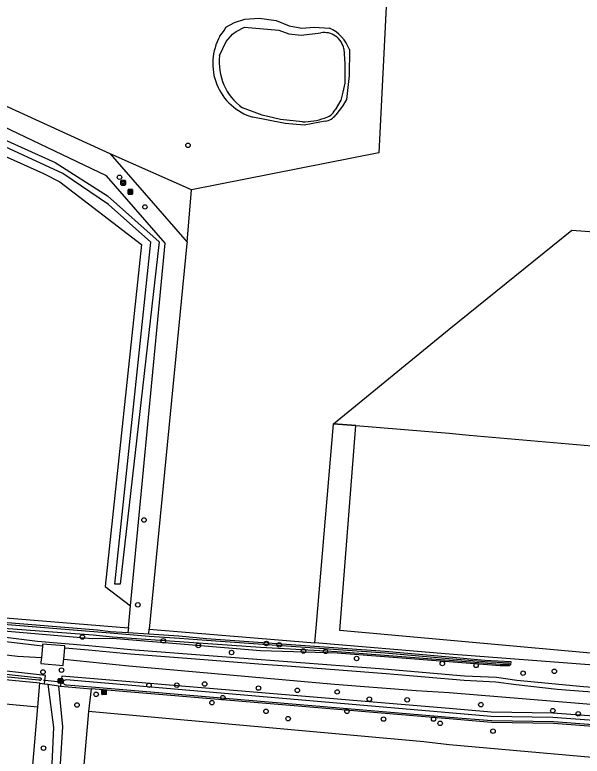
# Model space of a CAD drawing. Extents: x 162722 to 165099, y 384721 to 386283.
# Drawn here: x 163905.1 to 164029.1, y 385230.3 to 385392.2 of the extents above; entities that cross this region are included whole.
import ezdxf

# ---------------------------------------------------------------- set-up
doc = ezdxf.new("R2010")
doc.units = 0
for name, color, linetype in [('IMGEO_Afvalbak', 7, 'Continuous'), ('IMGEO_Bank', 7, 'Continuous'), ('IMGEO_Boom', 7, 'Continuous'), ('IMGEO_Duiker', 7, 'Continuous'), ('IMGEO_Gemengd_bos', 7, 'Continuous'), ('IMGEO_Grasland_agrarisch', 7, 'Continuous'), ('IMGEO_Grasland_overig', 7, 'Continuous'), ('IMGEO_Groenvoorziening', 7, 'Continuous'), ('IMGEO_Hek', 7, 'Continuous'), ('IMGEO_Kolk', 7, 'Continuous'), ('IMGEO_Loofbos', 7, 'Continuous'), ('IMGEO_Meer_plas_ven_vijver', 7, 'Continuous'), ('IMGEO_Rijbaan_lokaal_halfverhard', 7, 'Continuous'), ('IMGEO_Rijbaan_lokaal_open', 7, 'Continuous'), ('IMGEO_Rioolput', 7, 'Continuous'), ('IMGEO_Waterloop', 7, 'Continuous')]:
    doc.layers.add(name, color=color, linetype=linetype)

msp = doc.modelspace()

# ---------------------------------------------------------------- linework, layer by layer
at = {"layer": 'IMGEO_Afvalbak'}
for p, q in [((163928.31, 385355.11), (163928.31, 385355.91)), ((163928.31, 385355.91), (163928.31, 385355.11)), ((163928.41, 385356.01), (163929.2, 385356.01)), ((163929.2, 385356.01), (163928.41, 385356.01)), ((163929.3, 385355.91), (163929.3, 385355.11)), ((163929.3, 385355.11), (163929.3, 385355.91)), ((163929.2, 385355.01), (163928.41, 385355.01)), ((163928.41, 385355.01), (163929.2, 385355.01))]:
    msp.add_line(p, q, dxfattribs=at)
msp.add_lwpolyline([(163928.45, 385355.73), (163929.16, 385355.73), (163929.01, 385355.26), (163928.6, 385355.26), (163928.45, 385355.73)], dxfattribs=at)
for centre, start, end in [((163928.41, 385355.91), 90, 180), ((163928.41, 385355.91), 90, 180), ((163929.2, 385355.91), 0, 90), ((163929.2, 385355.91), 360, 90), ((163928.41, 385355.11), 180, 270), ((163928.41, 385355.11), 180, 270), ((163929.2, 385355.11), 270, 0), ((163929.2, 385355.11), 270, 0)]:
    msp.add_arc(centre, 0.1, start, end, dxfattribs=at)
at = {"layer": 'IMGEO_Bank'}
for p, q in [((163929.86, 385353.1), (163929.86, 385353.95)), ((163929.86, 385353.95), (163929.86, 385353.1)), ((163929.94, 385354.03), (163930.78, 385354.03)), ((163930.78, 385354.03), (163929.94, 385354.03)), ((163930.86, 385353.96), (163930.86, 385353.11)), ((163930.86, 385353.11), (163930.86, 385353.96)), ((163930.79, 385353.03), (163929.95, 385353.03)), ((163929.95, 385353.03), (163930.79, 385353.03)), ((163930.56, 385353.43), (163930.16, 385353.43)), ((163930.17, 385353.54), (163930.17, 385353.64)), ((163930.21, 385353.64), (163930.21, 385353.54)), ((163930.5, 385353.65), (163930.22, 385353.65)), ((163930.22, 385353.53), (163930.5, 385353.53)), ((163930.51, 385353.54), (163930.51, 385353.64)), ((163930.55, 385353.64), (163930.55, 385353.54))]:
    msp.add_line(p, q, dxfattribs=at)
for points in [[(163930.16, 385353.65), (163930.08, 385353.65), (163930.08, 385353.81), (163930.64, 385353.81), (163930.64, 385353.65), (163930.56, 385353.65)], [(163930.11, 385353.43), (163929.97, 385353.43), (163930.08, 385353.53), (163930.16, 385353.53)], [(163930.16, 385353.42), (163930.16, 385353.21), (163930.11, 385353.21), (163930.11, 385353.42)], [(163930.56, 385353.53), (163930.64, 385353.53), (163930.75, 385353.43), (163930.61, 385353.43)], [(163930.61, 385353.42), (163930.61, 385353.21), (163930.56, 385353.21), (163930.56, 385353.42)]]:
    msp.add_lwpolyline(points, dxfattribs=at)
for centre, radius, start, end in [((163929.94, 385353.95), 0.0779, 92.4484, 184.2845), ((163929.94, 385353.95), 0.0779, 92.4484, 184.2845), ((163930.78, 385353.95), 0.0779, 2.4484, 94.2845), ((163930.78, 385353.95), 0.0779, 2.4484, 94.2845), ((163929.94, 385353.11), 0.0779, 182.4484, 274.2845), ((163929.94, 385353.11), 0.0779, 182.4484, 274.2845), ((163930.11, 385353.42), 0.00671, 2.8957, 87.1043), ((163930.16, 385353.64), 0.00671, 2.8957, 87.1043), ((163930.16, 385353.54), 0.00671, 272.8957, 357.1043), ((163930.17, 385353.42), 0.00671, 92.8957, 177.1043), ((163930.22, 385353.64), 0.00671, 92.8957, 177.1043), ((163930.22, 385353.54), 0.00671, 182.8957, 267.1043), ((163930.5, 385353.64), 0.00671, 2.8957, 87.1043), ((163930.5, 385353.54), 0.00671, 272.8957, 357.1043), ((163930.56, 385353.64), 0.00671, 92.8957, 177.1043), ((163930.56, 385353.54), 0.00671, 182.8957, 267.1043), ((163930.56, 385353.42), 0.00671, 2.8957, 87.1043), ((163930.61, 385353.42), 0.00671, 92.8957, 177.1043), ((163930.78, 385353.11), 0.0779, 272.4484, 4.2845), ((163930.78, 385353.11), 0.0779, 272.4484, 4.2845)]:
    msp.add_arc(centre, radius, start, end, dxfattribs=at)
at = {"layer": 'IMGEO_Boom'}
for centre in [(163942.97, 385363.7), (163927.99, 385356.72), (163933.55, 385350.24), (163933.36, 385281.85), (163932, 385263.33), (163919.87, 385256.32), (163937.58, 385255.46), (163960.08, 385254.88), (163962.89, 385254.6), (163945.21, 385254.45), (163952.48, 385252.91), (163968.18, 385253.25), (163973.01, 385253.18), (163979.79, 385251.61), (163998.53, 385250.51), (164005.89, 385250.1), (163911.28, 385248.67), (163915.32, 385249.08), (164016.16, 385248.4), (164023, 385248.81), (163934.43, 385245.77), (163940.53, 385245.78), (163946.6, 385246.05), (163958.35, 385245.15), (163922.89, 385243.8), (163966.84, 385244.65), (163975.56, 385244.31), (163948.19, 385241.96), (163950.56, 385243.06), (163982.58, 385242.74), (163990.85, 385242.59), (163918.72, 385241.45), (163959.99, 385240.08), (163977.68, 385240.08), (164006.94, 385241.53), (164022.65, 385240.22), (163964.83, 385238.47), (163985.68, 385238.38), (163996.61, 385238.38), (164028.21, 385239.52), (163998.04, 385237.46), (164009.6, 385235.75), (163911.4, 385232.04)]:
    msp.add_circle(centre, 0.489, dxfattribs=at)
at = {"layer": 'IMGEO_Duiker'}
msp.add_lwpolyline([(163915.52, 385246.41), (163915.21, 385246.44), (163911.69, 385246.81), (163911.42, 385246.84)], dxfattribs=at)
at = {"layer": 'IMGEO_Gemengd_bos'}
for points in [[(163910.57, 385246.19), (163871.21, 385250), (163855.68, 385251.5), (163834.15, 385252.66), (163805.57, 385255.28), (163801.35, 385255.56), (163797.12, 385255.46), (163792.91, 385254.98), (163788.76, 385254.14), (163788.31, 385254.02), (163782.99, 385252.39), (163777.83, 385250.3), (163777.19, 385250), (163772.99, 385247.81), (163761.54, 385242.6), (163726.11, 385224.58)], [(163728.31, 385220.37), (163786.46, 385250), (163789.96, 385251.77), (163810.29, 385250), (163886.57, 385243.21), (163910.13, 385241.02)], [(163910.13, 385241.02), (163910.57, 385246.19)], [(163921.82, 385245), (163921.24, 385240.04)], [(164153.54, 385189.83), (164152.38, 385189.32), (164140.97, 385222.37), (164140.64, 385223.3), (164140.22, 385224.2), (164139.73, 385225.06), (164139.16, 385225.87), (164138.52, 385226.63), (164138.22, 385226.95), (164136.98, 385227.77), (164135.68, 385228.48), (164134.31, 385229.06), (164132.9, 385229.53), (164131.45, 385229.86), (164130.71, 385229.98), (164100.55, 385231.49), (164022.81, 385237.41), (164009.25, 385237.64), (164000, 385238.42), (163921.82, 385245)], [(164099.32, 385152.4), (164101.92, 385153.63), (164120.43, 385163.47), (164142.64, 385174.73), (164131.6, 385206.91), (164130.71, 385209.11), (164120.89, 385213.87), (164102.71, 385215.68), (164099.68, 385223.88), (164071.61, 385226.26), (164069.06, 385226.66), (164000.03, 385232.74), (163994.49, 385233.42), (163921.24, 385240.04)]]:
    msp.add_lwpolyline(points, dxfattribs=at)
at = {"layer": 'IMGEO_Grasland_agrarisch'}
for points in [[(163986.38, 385396.95), (163984.62, 385362.03), (163943.73, 385354)], [(163950.97, 385388.87), (163951.25, 385389.51), (163953.14, 385390.52), (163955.38, 385391.24), (163958.51, 385391.44), (163962.24, 385390.95), (163965.06, 385389.78), (163967.86, 385389.27), (163970.52, 385389.52), (163973.9, 385389.3)], [(163949.93, 385387.56), (163950.97, 385388.87)], [(163978.23, 385384.62), (163978.18, 385378.93), (163977.56, 385373.73), (163976.69, 385372.24), (163975.23, 385370.33)], [(163887.52, 385372.06), (163888.2, 385367.95), (163911.42, 385357.55), (163914.94, 385355.74), (163932.78, 385342.04), (163924.88, 385267.34), (163930.39, 385263.13)], [(163972.95, 385368.98), (163968.33, 385368.12), (163964.22, 385368.46), (163957.09, 385369.84)], [(163943.73, 385354), (163925.93, 385361.83)], [(163942.75, 385342.54), (163943.73, 385354)]]:
    msp.add_lwpolyline(points, dxfattribs=at)
for centre, radius, start, end in [((163970.38, 385381.72), 8.36, 20.2921, 65.0901), ((163960.59, 385381.56), 12.23, 150.6147, 253.3966), ((163972.59, 385372.18), 3.22, 276.4052, 324.9582)]:
    msp.add_arc(centre, radius, start, end, dxfattribs=at)
at = {"layer": 'IMGEO_Grasland_overig'}
for points in [[(163925.93, 385361.83), (163896.74, 385375.15), (163900.68, 385403.34)], [(163930.39, 385263.13), (163937.96, 385342.34), (163925.15, 385357.04), (163896.14, 385370.84), (163892.06, 385371.42)], [(163925.93, 385361.83), (163942.75, 385342.54)], [(163942.75, 385342.54), (163942.72, 385342.22), (163934.45, 385258.02)], [(163929.93, 385258.32), (163930.39, 385263.13)], [(163929.82, 385257.28), (163934.38, 385256.98)]]:
    msp.add_lwpolyline(points, dxfattribs=at)
at = {"layer": 'IMGEO_Groenvoorziening'}
for points in [[(163926.95, 385267.87), (163934.83, 385342.56), (163925.63, 385350.79), (163915.59, 385357.55), (163896.33, 385366.39), (163896.73, 385367.69), (163913.91, 385359.97), (163925.4, 385352.65), (163936.64, 385342.65), (163928.13, 385267.86), (163926.95, 385267.87)], [(163911.59, 385246.09), (163911.69, 385246.81), (163911.85, 385247.92), (163892.66, 385250), (163855.76, 385254), (163834.56, 385255.03), (163805.91, 385257.65), (163801.83, 385258.09), (163797.72, 385258.16), (163793.62, 385257.86), (163789.56, 385257.2), (163787.36, 385256.68), (163779.99, 385254.12), (163772.88, 385250.91), (163771.62, 385250.26), (163771.04, 385250), (163760.12, 385245.14), (163720.99, 385225.85)], [(164131, 385232.07), (164100.92, 385233.9), (164022.69, 385239.69), (164009.22, 385239.9), (164000, 385240.67), (163915.39, 385247.75), (163915.21, 385246.44), (163915.09, 385245.57)], [(163910.57, 385246.19), (163911.59, 385246.09)], [(163911.59, 385246.09), (163912.34, 385245.98)], [(163912.34, 385245.98), (163914.64, 385245.63)], [(163912.34, 385245.98), (163913.58, 385236.55), (163912.4, 385211.16), (163912.83, 385200.25), (163912.45, 385196.29)], [(163914.64, 385245.63), (163915.58, 385236.7), (163913.97, 385211.21), (163914.81, 385196.08)], [(163914.64, 385245.63), (163915.09, 385245.57)], [(163915.09, 385245.57), (163921.82, 385245)], [(163906.37, 385196.83), (163910.13, 385241.02)], [(163921.24, 385240.04), (163917.36, 385195.85)]]:
    msp.add_lwpolyline(points, dxfattribs=at)
at = {"layer": 'IMGEO_Hek'}
msp.add_lwpolyline([(163979.59, 385302.53), (163974.78, 385302.89)], dxfattribs=at)
at = {"layer": 'IMGEO_Kolk'}
for p, q in [((163924.12, 385243.83), (163924.12, 385244.68)), ((163924.2, 385244.76), (163925.05, 385244.76)), ((163925.05, 385243.75), (163924.2, 385243.75)), ((163924.61, 385244.53), (163924.64, 385244.53)), ((163924.63, 385243.98), (163924.61, 385243.98)), ((163925.12, 385244.68), (163925.12, 385243.83))]:
    msp.add_line(p, q, dxfattribs=at)
for points in [[(163924.12, 385243.83), (163924.12, 385244.68)], [(163924.2, 385244.76), (163925.05, 385244.76)], [(163925.05, 385243.75), (163924.2, 385243.75)], [(163924.44, 385244.45), (163924.57, 385244.45), (163924.57, 385244.3), (163924.7, 385244.45), (163924.86, 385244.45), (163924.71, 385244.3), (163924.87, 385244.05), (163924.71, 385244.05), (163924.63, 385244.22), (163924.57, 385244.15), (163924.57, 385244.05), (163924.44, 385244.05), (163924.44, 385244.45)], [(163925.12, 385244.68), (163925.12, 385243.83)]]:
    msp.add_lwpolyline(points, dxfattribs=at)
for centre, start, end in [((163924.2, 385244.68), 91.552, 178.448), ((163924.2, 385244.68), 91.552, 178.448), ((163924.2, 385243.83), 181.552, 268.448), ((163924.2, 385243.83), 181.552, 268.448), ((163925.05, 385244.68), 1.552, 88.448), ((163925.05, 385244.68), 1.552, 88.448), ((163925.05, 385243.83), 271.552, 358.448), ((163925.05, 385243.83), 271.552, 358.448)]:
    msp.add_arc(centre, 0.0765, start, end, dxfattribs=at)
for centre, major_axis, ratio, start_param, end_param in [((163924.61, 385244.25), (-0.387, 0.002), 0.722429, 4.712389, 7.853982), ((163924.63, 385244.25), (-0.39, 0.002), 0.717154, 1.570796, 4.712389)]:
    msp.add_ellipse(centre, major_axis=major_axis, ratio=ratio, start_param=start_param, end_param=end_param, dxfattribs=at)
at = {"layer": 'IMGEO_Loofbos'}
for points in [[(163891.13, 385404.35), (163792.04, 385411.95), (163716.39, 385374.42), (163712.48, 385371.3), (163767.09, 385261.41), (163786.85, 385266.44), (163800.01, 385268.84), (163929.93, 385258.32)], [(163974.78, 385302.89), (164000, 385323.52), (164026.82, 385345.17), (164070.61, 385341.89)], [(163970.67, 385255.02), (163970.96, 385258.24), (163974.78, 385302.89)], [(163974.78, 385302.89), (163979.59, 385302.53)], [(164066.33, 385295.02), (164063.14, 385250), (164063.13, 385249.85), (163976.14, 385257.74), (163979.59, 385302.53)], [(163979.59, 385302.53), (164000, 385300.8), (164004.39, 385300.42), (164066.33, 385295.02)], [(163898.93, 385259.84), (163923.19, 385257.88), (163926.02, 385257.53), (163929.82, 385257.28)], [(163929.93, 385258.32), (163929.82, 385257.28)], [(163896, 385257.12), (163910.06, 385255.42), (163921.3, 385254.48), (163930.5, 385253.6), (163945.64, 385252.44), (163964.71, 385250.98), (163985.76, 385249.38), (164003.34, 385247.86), (164010.32, 385247.54), (164014.82, 385246.89), (164029.39, 385245.49), (164059.97, 385243.29), (164066.08, 385242.94), (164090.14, 385240.67), (164101.43, 385239.79), (164110.27, 385239.27), (164133.98, 385237.82)], [(163934.38, 385256.98), (163940.99, 385256.54), (163947.03, 385255.98), (163986.06, 385253.21), (164000, 385251.96), (164007.81, 385251.26), (164013.51, 385250.97), (164013.38, 385250.21), (164013.09, 385250), (164011.12, 385250), (164000, 385250.86), (163975.54, 385252.75), (163958.79, 385253.29), (163926.46, 385255.96), (163922.1, 385255.91), (163897.64, 385258.03)], [(163934.38, 385256.98), (163934.45, 385258.02)], [(163934.45, 385258.02), (163970.67, 385255.02)], [(164067.56, 385247.38), (164033.54, 385250), (164000, 385252.59), (163970.67, 385255.02)]]:
    msp.add_lwpolyline(points, dxfattribs=at)
at = {"layer": 'IMGEO_Meer_plas_ven_vijver'}
for points in [[(163952.69, 385387.95), (163953.46, 385388.53), (163955.32, 385389.52), (163962.81, 385388.86), (163964.98, 385388.08), (163967.68, 385387.77), (163971.98, 385388.27)], [(163949.86, 385383.29), (163951.33, 385386.4), (163952.69, 385387.95)], [(163977, 385384.76), (163977.2, 385381.48), (163977.19, 385377.29), (163976.82, 385375.29), (163976.34, 385373.57), (163975.1, 385371.44)], [(163967.95, 385368.84), (163963.17, 385369.35), (163959.18, 385370.26), (163954.84, 385371.89)]]:
    msp.add_lwpolyline(points, dxfattribs=at)
for centre, radius, start, end in [((163972.74, 385384), 4.33, 10.0928, 100.1729), ((163962.02, 385381.81), 12.24, 173.0496, 234.0952), ((163971.82, 385373.27), 3.76, 285.2354, 330.8937), ((163968.03, 385383.51), 14.67, 269.709, 289.0126)]:
    msp.add_arc(centre, radius, start, end, dxfattribs=at)
at = {"layer": 'IMGEO_Rijbaan_lokaal_halfverhard'}
for points in [[(163911.16, 385254.33), (163909.94, 385254.43), (163895.05, 385256.23), (163884.6, 385257.26), (163861.37, 385259.56), (163837.88, 385261.89), (163829.25, 385262.48), (163808.64, 385262.93), (163800.66, 385262.82), (163793.62, 385262.32), (163785.43, 385261.21), (163779.21, 385259.66), (163771.66, 385257.31), (163771.22, 385257.18), (163770.77, 385257.08), (163770.36, 385257), (163769.87, 385256.95), (163769.48, 385256.97), (163768.95, 385256.91)], [(163836.52, 385258.7), (163848.3, 385257.56), (163892.24, 385253.74), (163905.68, 385252.15), (163910.93, 385251.8)], [(163916.03, 385253.92), (163921.2, 385253.48), (163930.41, 385252.6), (163945.57, 385251.44), (163959.29, 385250.4), (163964.63, 385249.99), (163986.23, 385248.34), (164003.27, 385246.86), (164010.18, 385246.55), (164014.67, 385245.9), (164023.58, 385244.91), (164029.32, 385244.49), (164059.9, 385242.29), (164066, 385241.95), (164073.14, 385241.32), (164090.05, 385239.68), (164101.38, 385238.79), (164106.9, 385238.49), (164124.61, 385237.33), (164130.03, 385237.06), (164130.93, 385236.98)], [(163915.82, 385251.48), (163930.03, 385250), (163974.96, 385246.02), (163992.8, 385244.6), (164000, 385244.17), (164073.51, 385238.14), (164078.34, 385237.74), (164127.03, 385233.75), (164131.8, 385233.18)]]:
    msp.add_lwpolyline(points, dxfattribs=at)
at = {"layer": 'IMGEO_Rijbaan_lokaal_open'}
for points in [[(163911.16, 385254.33), (163910.93, 385251.8)], [(163916.03, 385253.92), (163916.07, 385254.41), (163911.2, 385254.75), (163911.16, 385254.33)], [(163915.82, 385251.48), (163916.03, 385253.92)], [(163910.93, 385251.8), (163910.84, 385250.78), (163910.82, 385250.52), (163915.69, 385250.09), (163915.72, 385250.35), (163915.82, 385251.48)]]:
    msp.add_lwpolyline(points, dxfattribs=at)
at = {"layer": 'IMGEO_Rioolput'}
for p, q in [((163914.61, 385246.28), (163914.61, 385247.13)), ((163914.69, 385247.21), (163915.54, 385247.21)), ((163915.1, 385246.99), (163915.13, 385246.99)), ((163915.61, 385247.13), (163915.61, 385246.28)), ((163915.54, 385246.21), (163914.69, 385246.21)), ((163915.12, 385246.43), (163915.1, 385246.43))]:
    msp.add_line(p, q, dxfattribs=at)
for points in [[(163914.61, 385246.28), (163914.61, 385247.13)], [(163914.69, 385247.21), (163915.54, 385247.21)], [(163915.61, 385247.13), (163915.61, 385246.28)], [(163915.54, 385246.21), (163914.69, 385246.21)], [(163915.2, 385246.9), (163914.95, 385246.91), (163914.95, 385246.51)], [(163914.95, 385246.51), (163915.07, 385246.51), (163915.07, 385246.67), (163915.09, 385246.67)], [(163915.13, 385246.83), (163915.07, 385246.83), (163915.07, 385246.74)], [(163915.07, 385246.74), (163915.13, 385246.74)], [(163915.13, 385246.64), (163915.2, 385246.51), (163915.34, 385246.51), (163915.28, 385246.63)]]:
    msp.add_lwpolyline(points, dxfattribs=at)
for centre, radius, start, end in [((163914.69, 385247.13), 0.0765, 91.552, 178.448), ((163914.69, 385247.13), 0.0765, 91.552, 178.448), ((163915.54, 385247.13), 0.0765, 1.552, 88.448), ((163915.54, 385247.13), 0.0765, 1.552, 88.448), ((163914.69, 385246.28), 0.0765, 181.552, 268.448), ((163914.69, 385246.28), 0.0765, 181.552, 268.448), ((163915.08, 385246.62), 0.0533, 26.0293, 88.6989), ((163915.13, 385246.73), 0.0964, 77.0061, 93.1865), ((163915.11, 385246.93), 0.19, 274.7715, 282.9687), ((163915.15, 385246.79), 0.0378, 276.6634, 79.6772), ((163915.2, 385246.8), 0.109, 350.3612, 89.416), ((163915.2, 385246.79), 0.112, 277.5842, 350.9817), ((163915.18, 385246.58), 0.108, 29.5134, 73.7905), ((163915.54, 385246.28), 0.0765, 271.552, 358.448), ((163915.54, 385246.28), 0.0765, 271.552, 358.448)]:
    msp.add_arc(centre, radius, start, end, dxfattribs=at)
for centre, major_axis, ratio, start_param, end_param in [((163915.1, 385246.71), (-0.387, 0.002), 0.722429, 4.712389, 7.853982), ((163915.12, 385246.71), (-0.39, 0.002), 0.717154, 1.570796, 4.712389)]:
    msp.add_ellipse(centre, major_axis=major_axis, ratio=ratio, start_param=start_param, end_param=end_param, dxfattribs=at)
at = {"layer": 'IMGEO_Waterloop'}
for points in [[(163878.73, 385260.86), (163878.79, 385261.28), (163881.82, 385261.12), (163897, 385259.62), (163899.03, 385259.42), (163925.99, 385257.2), (163934.49, 385256.47), (163941.07, 385256.03), (163947.01, 385255.65), (163986.03, 385252.88), (163999.97, 385251.63), (164007.79, 385250.93), (164013.12, 385250.66), (164013.08, 385250.4), (164012.98, 385250.33), (164011.13, 385250.33), (164000.02, 385251.19), (163975.56, 385253.08), (163973.01, 385253.18), (163958.83, 385254.02), (163926.47, 385256.29), (163922.25, 385256.71), (163897.77, 385258.55), (163879.26, 385260.32)], [(163723.64, 385225.56), (163733.92, 385230.67), (163760.58, 385244.17), (163771.34, 385249.23), (163780.23, 385253.52), (163787.54, 385256.06), (163789.69, 385256.57), (163792.37, 385256.92), (163797.59, 385257.01), (163801.51, 385257.02), (163805.64, 385256.7), (163834.24, 385254.14), (163855.66, 385252.92), (163892.59, 385249.36), (163910.53, 385247.41)], [(163910.57, 385246.85), (163910.38, 385246.85), (163871.27, 385250.64), (163855.73, 385252.14), (163834.2, 385253.3), (163805.62, 385255.91), (163801.36, 385256.2), (163797.07, 385256.1), (163792.45, 385256.15), (163787.99, 385255.36), (163780.57, 385252.72), (163776.62, 385250.4), (163772.71, 385248.38), (163761.26, 385243.17), (163734.83, 385229.73), (163726.49, 385225.46), (163724.16, 385224.28)], [(164130.94, 385231.14), (164100.9, 385232.96), (164022.68, 385238.75), (164009.21, 385238.96), (163999.97, 385239.73), (163916.32, 385246.93)], [(163916.39, 385245.87), (163921.9, 385245.41), (164000.08, 385238.83), (164009.31, 385238.05), (164022.87, 385237.82), (164100.62, 385231.9), (164130.8, 385230.39)]]:
    msp.add_lwpolyline(points, dxfattribs=at)
for centre, radius, start, end in [((163910.44, 385246.81), 0.611, 36.1903, 81.7992), ((163910.57, 385247.3), 0.45, 269.8622, 318.7197), ((163910.79, 385247.1), 0.153, 319.5753, 25.1439), ((163916.43, 385245.91), 1.03, 95.9473, 118.2794), ((163916.18, 385246.41), 0.473, 121.1533, 217.5974), ((163916.44, 385246.78), 0.915, 226.4134, 267.071)]:
    msp.add_arc(centre, radius, start, end, dxfattribs=at)

doc.saveas('drawing.dxf')
